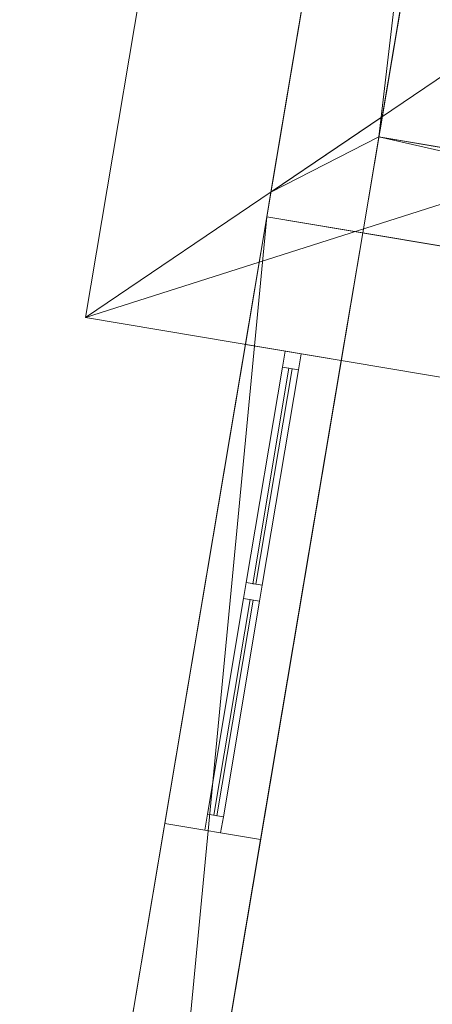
# Model space of a CAD drawing. Header units: millimetres. Extents: x -430348 to -225823, y -86243 to 5084.
# Tile 677 of 1056: x -361794 to -360520, y -8642 to -5601. Entities that reach past the tile are written whole.
import ezdxf

# ---------------------------------------------------------------- set-up
doc = ezdxf.new("R2010")
doc.units = ezdxf.units.MM
for name, color, linetype, lineweight in [('A-GLAZ-CURT', 52, 'Continuous', 9), ('A-GLAZ-CWMG', 51, 'Continuous', 9), ('A-ROOF', 132, 'Continuous', 9), ('A-WALL', 113, 'Continuous', 9)]:
    doc.layers.add(name, color=color, linetype=linetype, lineweight=lineweight)

# ---------------------------------------------------------------- blocks, each defined once
blk = doc.blocks.new('System Panel - Glazed-518841-_3D_ Copy 1')
at = {"layer": 'A-GLAZ-CURT', "transparency": 33554471}
mesh = blk.add_polyface(dxfattribs=at)
corners = [(-337.5, 5), (-337.5, 5, 625), (337.5, 5, 625), (337.5, 5)]
mesh.append_faces([[corners[k] for k in face] for face in [(2, 3, 0, 1)]])
mesh = blk.add_polyface(dxfattribs=at)
corners = [(337.5, -5), (-337.5, -5), (-337.5, 5), (337.5, 5)]
mesh.append_faces([[corners[k] for k in face] for face in [(0, 1, 2, 3)]])
mesh = blk.add_polyface(dxfattribs=at)
corners = [(-337.5, -5, 625), (337.5, -5, 625), (337.5, 5, 625), (-337.5, 5, 625)]
mesh.append_faces([[corners[k] for k in face] for face in [(3, 0, 1, 2)]])
mesh = blk.add_polyface(dxfattribs=at)
corners = [(-337.5, -5), (-337.5, -5, 625), (-337.5, 5, 625), (-337.5, 5)]
mesh.append_faces([[corners[k] for k in face] for face in [(0, 1, 2, 3)]])
mesh = blk.add_polyface(dxfattribs=at)
corners = [(337.5, -5, 625), (337.5, -5), (337.5, 5), (337.5, 5, 625)]
mesh.append_faces([[corners[k] for k in face] for face in [(0, 1, 2, 3)]])
mesh = blk.add_polyface(dxfattribs=at)
corners = [(-337.5, -5), (337.5, -5), (337.5, -5, 625), (-337.5, -5, 625)]
mesh.append_faces([[corners[k] for k in face] for face in [(2, 3, 0, 1)]])
blk = doc.blocks.new('System Panel - Glazed-518842-_3D_ Copy 1')
at = {"layer": 'A-GLAZ-CURT', "transparency": 33554471}
mesh = blk.add_polyface(dxfattribs=at)
corners = [(-337.5, 5), (-337.5, 5, 225), (337.5, 5, 225), (337.5, 5)]
mesh.append_faces([[corners[k] for k in face] for face in [(2, 3, 0, 1)]])
mesh = blk.add_polyface(dxfattribs=at)
corners = [(337.5, -5), (-337.5, -5), (-337.5, 5), (337.5, 5)]
mesh.append_faces([[corners[k] for k in face] for face in [(0, 1, 2, 3)]])
mesh = blk.add_polyface(dxfattribs=at)
corners = [(-337.5, -5, 225), (337.5, -5, 225), (337.5, 5, 225), (-337.5, 5, 225)]
mesh.append_faces([[corners[k] for k in face] for face in [(3, 0, 1, 2)]])
mesh = blk.add_polyface(dxfattribs=at)
corners = [(-337.5, -5), (-337.5, -5, 225), (-337.5, 5, 225), (-337.5, 5)]
mesh.append_faces([[corners[k] for k in face] for face in [(0, 1, 2, 3)]])
mesh = blk.add_polyface(dxfattribs=at)
corners = [(337.5, -5, 225), (337.5, -5), (337.5, 5), (337.5, 5, 225)]
mesh.append_faces([[corners[k] for k in face] for face in [(0, 1, 2, 3)]])
mesh = blk.add_polyface(dxfattribs=at)
corners = [(-337.5, -5), (337.5, -5), (337.5, -5, 225), (-337.5, -5, 225)]
mesh.append_faces([[corners[k] for k in face] for face in [(2, 3, 0, 1)]])
blk = doc.blocks.new('Rectangular Mullion - 50mm x 50mm-263205-_3D_ Copy 1')
at = {"layer": 'A-GLAZ-CWMG'}
mesh = blk.add_polyface(dxfattribs=at)
corners = [(0, 25), (-50, 25), (-50, -25), (0, -25)]
mesh.append_faces([[corners[k] for k in face] for face in [(3, 0, 1, 2)]])
mesh = blk.add_polyface(dxfattribs=at)
corners = [(-50, 25), (0, 25), (0, 25, -300), (-50, 25, -300)]
mesh.append_faces([[corners[k] for k in face] for face in [(0, 1, 2, 3)]])
mesh = blk.add_polyface(dxfattribs=at)
corners = [(-50, -25), (-50, 25), (-50, 25, -300), (-50, -25, -300)]
mesh.append_faces([[corners[k] for k in face] for face in [(3, 0, 1, 2)]])
mesh = blk.add_polyface(dxfattribs=at)
corners = [(0, 25), (0, -25), (0, -25, -300), (0, 25, -300)]
mesh.append_faces([[corners[k] for k in face] for face in [(3, 0, 1, 2)]])
mesh = blk.add_polyface(dxfattribs=at)
corners = [(0, -25), (-50, -25), (-50, -25, -300), (0, -25, -300)]
mesh.append_faces([[corners[k] for k in face] for face in [(0, 1, 2, 3)]])
blk = doc.blocks.new('Rectangular Mullion - 50mm x 50mm-408339-_3D_ Copy 1')
at = {"layer": 'A-GLAZ-CWMG'}
mesh = blk.add_polyface(dxfattribs=at)
corners = [(0, 25), (-50, 25), (-50, -25), (0, -25)]
mesh.append_faces([[corners[k] for k in face] for face in [(2, 3, 0, 1)]])
mesh = blk.add_polyface(dxfattribs=at)
corners = [(0, 25, -675), (0, -25, -675), (-50, -25, -675), (-50, 25, -675)]
mesh.append_faces([[corners[k] for k in face] for face in [(0, 1, 2, 3)]])
mesh = blk.add_polyface(dxfattribs=at)
corners = [(-50, 25), (0, 25), (0, 25, -675), (-50, 25, -675)]
mesh.append_faces([[corners[k] for k in face] for face in [(0, 1, 2, 3)]])
mesh = blk.add_polyface(dxfattribs=at)
corners = [(-50, -25), (-50, 25), (-50, 25, -675), (-50, -25, -675)]
mesh.append_faces([[corners[k] for k in face] for face in [(0, 1, 2, 3)]])
mesh = blk.add_polyface(dxfattribs=at)
corners = [(0, 25), (0, -25), (0, -25, -675), (0, 25, -675)]
mesh.append_faces([[corners[k] for k in face] for face in [(0, 1, 2, 3)]])
mesh = blk.add_polyface(dxfattribs=at)
corners = [(0, -25), (-50, -25), (-50, -25, -675), (0, -25, -675)]
mesh.append_faces([[corners[k] for k in face] for face in [(0, 1, 2, 3)]])
blk = doc.blocks.new('Rectangular Mullion - 50mm x 50mm-395670-_3D_ Copy 1')
at = {"layer": 'A-GLAZ-CWMG'}
mesh = blk.add_polyface(dxfattribs=at)
corners = [(0, 25), (-50, 25), (-50, -25), (0, -25)]
mesh.append_faces([[corners[k] for k in face] for face in [(3, 0, 1, 2)]])
mesh = blk.add_polyface(dxfattribs=at)
corners = [(-50, 25), (0, 25), (0, 25, -700), (-50, 25, -700)]
mesh.append_faces([[corners[k] for k in face] for face in [(0, 1, 2, 3)]])
mesh = blk.add_polyface(dxfattribs=at)
corners = [(-50, -25), (-50, 25), (-50, 25, -700), (-50, -25, -700)]
mesh.append_faces([[corners[k] for k in face] for face in [(0, 1, 2, 3)]])
mesh = blk.add_polyface(dxfattribs=at)
corners = [(0, 25), (0, -25), (0, -25, -700), (0, 25, -700)]
mesh.append_faces([[corners[k] for k in face] for face in [(0, 1, 2, 3)]])
mesh = blk.add_polyface(dxfattribs=at)
corners = [(0, -25), (-50, -25), (-50, -25, -700), (0, -25, -700)]
mesh.append_faces([[corners[k] for k in face] for face in [(0, 1, 2, 3)]])
blk = doc.blocks.new('Rectangular Mullion - 50mm x 50mm-408338-_3D_ Copy 1')
at = {"layer": 'A-GLAZ-CWMG'}
mesh = blk.add_polyface(dxfattribs=at)
corners = [(0, 25), (-50, 25), (-50, -25), (0, -25)]
mesh.append_faces([[corners[k] for k in face] for face in [(2, 3, 0, 1)]])
mesh = blk.add_polyface(dxfattribs=at)
corners = [(0, 25, -675), (0, -25, -675), (-50, -25, -675), (-50, 25, -675)]
mesh.append_faces([[corners[k] for k in face] for face in [(0, 1, 2, 3)]])
mesh = blk.add_polyface(dxfattribs=at)
corners = [(-50, 25), (0, 25), (0, 25, -675), (-50, 25, -675)]
mesh.append_faces([[corners[k] for k in face] for face in [(0, 1, 2, 3)]])
mesh = blk.add_polyface(dxfattribs=at)
corners = [(-50, -25), (-50, 25), (-50, 25, -675), (-50, -25, -675)]
mesh.append_faces([[corners[k] for k in face] for face in [(0, 1, 2, 3)]])
mesh = blk.add_polyface(dxfattribs=at)
corners = [(0, 25), (0, -25), (0, -25, -675), (0, 25, -675)]
mesh.append_faces([[corners[k] for k in face] for face in [(0, 1, 2, 3)]])
mesh = blk.add_polyface(dxfattribs=at)
corners = [(0, -25), (-50, -25), (-50, -25, -675), (0, -25, -675)]
mesh.append_faces([[corners[k] for k in face] for face in [(0, 1, 2, 3)]])
blk = doc.blocks.new('Rectangular Mullion - 50mm x 50mm-473823-_3D_ Copy 1')
at = {"layer": 'A-GLAZ-CWMG'}
mesh = blk.add_polyface(dxfattribs=at)
corners = [(25, 25), (-25, 25), (-25, -25), (25, -25)]
mesh.append_faces([[corners[k] for k in face] for face in [(2, 3, 0, 1)]])
mesh = blk.add_polyface(dxfattribs=at)
corners = [(-25, 25), (25, 25), (25, 25, -700), (-25, 25, -700)]
mesh.append_faces([[corners[k] for k in face] for face in [(0, 1, 2, 3)]])
mesh = blk.add_polyface(dxfattribs=at)
corners = [(-25, -25), (-25, 25), (-25, 25, -700), (-25, -25, -700)]
mesh.append_faces([[corners[k] for k in face] for face in [(0, 1, 2, 3)]])
mesh = blk.add_polyface(dxfattribs=at)
corners = [(25, 25), (25, -25), (25, -25, -700), (25, 25, -700)]
mesh.append_faces([[corners[k] for k in face] for face in [(0, 1, 2, 3)]])
mesh = blk.add_polyface(dxfattribs=at)
corners = [(25, -25), (-25, -25), (-25, -25, -700), (25, -25, -700)]
mesh.append_faces([[corners[k] for k in face] for face in [(0, 1, 2, 3)]])
blk = doc.blocks.new('Rectangular Mullion - 50mm x 50mm-471163-_3D_ Copy 1')
at = {"layer": 'A-GLAZ-CWMG'}
mesh = blk.add_polyface(dxfattribs=at)
corners = [(25, 25), (-25, 25), (-25, -25), (25, -25)]
mesh.append_faces([[corners[k] for k in face] for face in [(2, 3, 0, 1)]])
mesh = blk.add_polyface(dxfattribs=at)
corners = [(25, 25, -675), (25, -25, -675), (-25, -25, -675), (-25, 25, -675)]
mesh.append_faces([[corners[k] for k in face] for face in [(0, 1, 2, 3)]])
mesh = blk.add_polyface(dxfattribs=at)
corners = [(-25, 25), (25, 25), (25, 25, -675), (-25, 25, -675)]
mesh.append_faces([[corners[k] for k in face] for face in [(0, 1, 2, 3)]])
mesh = blk.add_polyface(dxfattribs=at)
corners = [(-25, -25), (-25, 25), (-25, 25, -675), (-25, -25, -675)]
mesh.append_faces([[corners[k] for k in face] for face in [(0, 1, 2, 3)]])
mesh = blk.add_polyface(dxfattribs=at)
corners = [(25, 25), (25, -25), (25, -25, -675), (25, 25, -675)]
mesh.append_faces([[corners[k] for k in face] for face in [(0, 1, 2, 3)]])
mesh = blk.add_polyface(dxfattribs=at)
corners = [(25, -25), (-25, -25), (-25, -25, -675), (25, -25, -675)]
mesh.append_faces([[corners[k] for k in face] for face in [(0, 1, 2, 3)]])
blk = doc.blocks.new('Rectangular Mullion - 50mm x 50mm-263207-_3D_ Copy 1')
at = {"layer": 'A-GLAZ-CWMG'}
mesh = blk.add_polyface(dxfattribs=at)
corners = [(0, 25, -300), (0, -25, -300), (-50, -25, -300), (-50, 25, -300)]
mesh.append_faces([[corners[k] for k in face] for face in [(3, 0, 1, 2)]])
mesh = blk.add_polyface(dxfattribs=at)
corners = [(-50, 25), (0, 25), (0, 25, -300), (-50, 25, -300)]
mesh.append_faces([[corners[k] for k in face] for face in [(0, 1, 2, 3)]])
mesh = blk.add_polyface(dxfattribs=at)
corners = [(-50, -25), (-50, 25), (-50, 25, -300), (-50, -25, -300)]
mesh.append_faces([[corners[k] for k in face] for face in [(3, 0, 1, 2)]])
mesh = blk.add_polyface(dxfattribs=at)
corners = [(0, 25), (0, -25), (0, -25, -300), (0, 25, -300)]
mesh.append_faces([[corners[k] for k in face] for face in [(3, 0, 1, 2)]])
mesh = blk.add_polyface(dxfattribs=at)
corners = [(0, -25), (-50, -25), (-50, -25, -300), (0, -25, -300)]
mesh.append_faces([[corners[k] for k in face] for face in [(0, 1, 2, 3)]])
blk = doc.blocks.new('Rectangular Mullion - 50mm x 50mm-395671-_3D_ Copy 1')
at = {"layer": 'A-GLAZ-CWMG'}
mesh = blk.add_polyface(dxfattribs=at)
corners = [(0, 25, -700), (0, -25, -700), (-50, -25, -700), (-50, 25, -700)]
mesh.append_faces([[corners[k] for k in face] for face in [(3, 0, 1, 2)]])
mesh = blk.add_polyface(dxfattribs=at)
corners = [(-50, 25), (0, 25), (0, 25, -700), (-50, 25, -700)]
mesh.append_faces([[corners[k] for k in face] for face in [(0, 1, 2, 3)]])
mesh = blk.add_polyface(dxfattribs=at)
corners = [(-50, -25), (-50, 25), (-50, 25, -700), (-50, -25, -700)]
mesh.append_faces([[corners[k] for k in face] for face in [(0, 1, 2, 3)]])
mesh = blk.add_polyface(dxfattribs=at)
corners = [(0, 25), (0, -25), (0, -25, -700), (0, 25, -700)]
mesh.append_faces([[corners[k] for k in face] for face in [(0, 1, 2, 3)]])
mesh = blk.add_polyface(dxfattribs=at)
corners = [(0, -25), (-50, -25), (-50, -25, -700), (0, -25, -700)]
mesh.append_faces([[corners[k] for k in face] for face in [(0, 1, 2, 3)]])
blk = doc.blocks.new('Rectangular Mullion - 50mm x 50mm-284661-_3D_ Copy 1')
at = {"layer": 'A-GLAZ-CWMG'}
mesh = blk.add_polyface(dxfattribs=at)
corners = [(25, 25, -300), (25, -25, -300), (-25, -25, -300), (-25, 25, -300)]
mesh.append_faces([[corners[k] for k in face] for face in [(0, 1, 2, 3)]])
mesh = blk.add_polyface(dxfattribs=at)
corners = [(-25, 25), (25, 25), (25, 25, -300), (-25, 25, -300)]
mesh.append_faces([[corners[k] for k in face] for face in [(0, 1, 2, 3)]])
mesh = blk.add_polyface(dxfattribs=at)
corners = [(-25, -25), (-25, 25), (-25, 25, -300), (-25, -25, -300)]
mesh.append_faces([[corners[k] for k in face] for face in [(0, 1, 2, 3)]])
mesh = blk.add_polyface(dxfattribs=at)
corners = [(25, 25), (25, -25), (25, -25, -300), (25, 25, -300)]
mesh.append_faces([[corners[k] for k in face] for face in [(0, 1, 2, 3)]])
mesh = blk.add_polyface(dxfattribs=at)
corners = [(25, -25), (-25, -25), (-25, -25, -300), (25, -25, -300)]
mesh.append_faces([[corners[k] for k in face] for face in [(0, 1, 2, 3)]])

msp = doc.modelspace()

# ---------------------------------------------------------------- block references
at = {"layer": 'A-GLAZ-CURT', "transparency": 33554471, "rotation": 260.4526997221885}
for name, p in [('System Panel - Glazed-518841-_3D_ Copy 1', (-361013.6, -7011.1, 59807.6)), ('System Panel - Glazed-518842-_3D_ Copy 1', (-361013.6, -7011.1, 60482.6)), ('System Panel - Glazed-518841-_3D_ Copy 1', (-361133.8, -7726, 59807.6)), ('System Panel - Glazed-518842-_3D_ Copy 1', (-361133.8, -7726, 60482.6))]:
    msp.add_blockref(name, p, dxfattribs=at)
at = {"layer": 'A-GLAZ-CWMG', "rotation": 80.45269972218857}
for name, p in [('Rectangular Mullion - 50mm x 50mm-263205-_3D_ Copy 1', (-360949.3, -6628.9, 60757.6)), ('Rectangular Mullion - 50mm x 50mm-395671-_3D_ Copy 1', (-360949.3, -6628.9, 60457.6))]:
    msp.add_blockref(name, p, dxfattribs=at)
at = {"layer": 'A-GLAZ-CWMG', "extrusion": (0.165862, 0.986149, 0), "rotation": 270}
for p in [(354850.3, 59757.6, -66454.8), (354850.3, 59757.6, -67179.8)]:
    msp.add_blockref('Rectangular Mullion - 50mm x 50mm-408338-_3D_ Copy 1', p, dxfattribs=at)
at = {"layer": 'A-GLAZ-CWMG', "extrusion": (-0.165862, -0.986149, 0), "rotation": 90}
for name, p in [('Rectangular Mullion - 50mm x 50mm-471163-_3D_ Copy 1', (-354850.3, 60457.6, 67129.8)), ('Rectangular Mullion - 50mm x 50mm-408339-_3D_ Copy 1', (-354850.3, 60757.6, 67129.8)), ('Rectangular Mullion - 50mm x 50mm-408339-_3D_ Copy 1', (-354850.3, 60757.6, 67854.8)), ('Rectangular Mullion - 50mm x 50mm-471163-_3D_ Copy 1', (-354850.3, 60457.6, 67854.8))]:
    msp.add_blockref(name, p, dxfattribs=at)
at = {"layer": 'A-GLAZ-CWMG', "extrusion": (0, 0, -1), "rotation": 279.5473002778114}
for name, p in [('Rectangular Mullion - 50mm x 50mm-473823-_3D_ Copy 1', (361073.7, -7368.5, -59757.6)), ('Rectangular Mullion - 50mm x 50mm-284661-_3D_ Copy 1', (361073.7, -7368.5, -60457.6)), ('Rectangular Mullion - 50mm x 50mm-395670-_3D_ Copy 1', (361198.1, -8108.2, -59757.6)), ('Rectangular Mullion - 50mm x 50mm-263207-_3D_ Copy 1', (361198.1, -8108.2, -60457.6))]:
    msp.add_blockref(name, p, dxfattribs=at)

# ---------------------------------------------------------------- meshes
at = {"layer": 'A-ROOF'}
mesh = msp.add_polyface(dxfattribs=at)
corners = [(-360412.7, 480.5, 63357.6), (-360412.7, 480.5, 63257.6), (-361590.3, -6521.1, 63257.6), (-361590.3, -6521.1, 63357.6)]
mesh.append_faces([[corners[k] for k in face] for face in [(3, 0, 1, 2)]])
mesh = msp.add_polyface(dxfattribs=at)
corners = [(-360412.7, 480.5, 63357.6), (-361590.3, -6521.1, 63357.6), (-357333, -3637.3, 65907.6)]
mesh.append_faces([[corners[k] for k in face] for face in [(1, 2, 0)]])
mesh = msp.add_polyface(dxfattribs=at)
corners = [(-361590.3, -6521.1, 63257.6), (-360412.7, 480.5, 63257.6), (-357333, -3637.3, 65807.6)]
mesh.append_faces([[corners[k] for k in face] for face in [(1, 2, 0)]])
mesh = msp.add_polyface(dxfattribs=at)
corners = [(-361590.3, -6521.1, 63357.6), (-337133.8, -10634.5, 63357.6), (-340055.7, -6543.2, 65907.6), (-342226.2, -6178.1, 65907.6), (-342319.5, -6732.4, 65503.9), (-343123.2, -6597.3, 65503.9), (-343029.9, -6043, 65907.6), (-354474.2, -4118.1, 65907.6), (-354567.4, -4672.4, 65503.9), (-355371.1, -4537.3, 65503.9), (-355277.9, -3983, 65907.6), (-357333, -3637.3, 65907.6)]
mesh.append_faces([[corners[k] for k in face] for face in [(4, 1, 2, 3)]], dxfattribs={"vtx0": -1})
mesh.append_faces([[corners[k] for k in face] for face in [(1, 4, 5, 8)]], dxfattribs={"vtx0": -1, "vtx2": -1, "vtx3": -1})
mesh.append_faces([[corners[k] for k in face] for face in [(11, 0, 9, 10)]], dxfattribs={"vtx1": -1})
mesh.append_faces([[corners[k] for k in face] for face in [(8, 9, 0, 1)]], dxfattribs={"vtx1": -1, "vtx3": -1})
mesh.append_faces([[corners[k] for k in face] for face in [(6, 7, 8, 5)]], dxfattribs={"vtx2": -1})
mesh = msp.add_polyface(dxfattribs=at)
corners = [(-337133.8, -10634.5, 63257.6), (-361590.3, -6521.1, 63257.6), (-357333, -3637.3, 65807.6), (-355277.9, -3983, 65807.6), (-355371.1, -4537.3, 65403.9), (-354567.4, -4672.4, 65403.9), (-354474.2, -4118.1, 65807.6), (-343029.9, -6043, 65807.6), (-343123.2, -6597.3, 65403.9), (-342319.5, -6732.4, 65403.9), (-342226.2, -6178.1, 65807.6), (-340055.7, -6543.2, 65807.6)]
mesh.append_faces([[corners[k] for k in face] for face in [(4, 1, 2, 3)]], dxfattribs={"vtx0": -1})
mesh.append_faces([[corners[k] for k in face] for face in [(1, 4, 5, 0)]], dxfattribs={"vtx0": -1, "vtx2": -1})
mesh.append_faces([[corners[k] for k in face] for face in [(11, 0, 9, 10)]], dxfattribs={"vtx1": -1})
mesh.append_faces([[corners[k] for k in face] for face in [(8, 9, 0, 5)]], dxfattribs={"vtx1": -1, "vtx2": -1, "vtx3": -1})
mesh.append_faces([[corners[k] for k in face] for face in [(5, 6, 7, 8)]], dxfattribs={"vtx3": -1})
mesh = msp.add_polyface(dxfattribs=at)
corners = [(-361793.8, -10745.9, 61268.1), (-361030.9, -6209.6, 61382.7), (-361030.9, -6209.6, 61282.7), (-361793.8, -10745.9, 61168.1)]
mesh.append_faces([[corners[k] for k in face] for face in [(0, 1, 2, 3)]])
mesh = msp.add_polyface(dxfattribs=at)
corners = [(-361793.8, -10745.9, 61168.1), (-361030.9, -6209.6, 61282.7), (-355459.1, -7146.7, 61282.7), (-356222.1, -11683, 61168.1)]
mesh.append_faces([[corners[k] for k in face] for face in [(0, 1, 2, 3)]])
mesh = msp.add_polyface(dxfattribs=at)
corners = [(-361030.9, -6209.6, 61382.7), (-361793.8, -10745.9, 61268.1), (-356222.1, -11683, 61268.1), (-355459.1, -7146.7, 61382.7)]
mesh.append_faces([[corners[k] for k in face] for face in [(3, 0, 1, 2)]])
mesh = msp.add_polyface(dxfattribs=at)
corners = [(-361030.9, -6209.6, 61382.7), (-355459.1, -7146.7, 61382.7), (-355459.1, -7146.7, 61282.7), (-361030.9, -6209.6, 61282.7)]
mesh.append_faces([[corners[k] for k in face] for face in [(0, 1, 2, 3)]])
mesh = msp.add_polyface(dxfattribs=at)
corners = [(-361590.3, -6521.1, 63357.6), (-361590.3, -6521.1, 63257.6), (-337133.8, -10634.5, 63257.6), (-337133.8, -10634.5, 63357.6)]
mesh.append_faces([[corners[k] for k in face] for face in [(0, 1, 2, 3)]])
at = {"layer": 'A-WALL'}
mesh = msp.add_polyface(dxfattribs=at)
corners = [(-359985.9, 3.1, 58457.6), (-361030.9, -6209.6, 58457.6), (-361030.9, -6209.6, 61282.7), (-361030.9, -6209.6, 63544.9), (-361018.1, -6133.5, 63600.4), (-359998.7, -72.9, 63600.4), (-359985.9, 3.1, 63544.9), (-360491.8, -3004.6, 59539.2), (-360491.8, -3004.6, 60271.8), (-360583, -3547, 60271.8), (-360583, -3547, 59539.2)]
mesh.append_faces([[corners[k] for k in face] for face in [(0, 7, 8), (7, 0, 1, 10), (2, 9, 10, 1)]], dxfattribs={"vtx0": -1, "vtx2": -1})
mesh.append_faces([[corners[k] for k in face] for face in [(8, 5, 6, 0)]], dxfattribs={"vtx0": -1, "vtx3": -1})
mesh.append_faces([[corners[k] for k in face] for face in [(4, 5, 8, 9)]], dxfattribs={"vtx1": -1, "vtx3": -1})
mesh.append_faces([[corners[k] for k in face] for face in [(2, 3, 4, 9)]], dxfattribs={"vtx2": -1, "vtx3": -1})
mesh = msp.add_polyface(dxfattribs=at)
corners = [(-359690.1, -46.6, 58457.6), (-359739.8, -342.5, 58457.6), (-360685.3, -5963.5, 58457.6), (-360735, -6259.4, 58457.6), (-361030.9, -6209.6, 58457.6), (-359985.9, 3.1, 58457.6)]
mesh.append_faces([[corners[k] for k in face] for face in [(4, 5, 2, 3)]], dxfattribs={"vtx1": -1})
mesh.append_faces([[corners[k] for k in face] for face in [(5, 0, 1, 2)]], dxfattribs={"vtx3": -1})
mesh = msp.add_polyface(dxfattribs=at)
corners = [(-360735, -6259.4, 58457.6), (-360685.3, -5963.5, 58457.6), (-359739.8, -342.5, 58457.6), (-359690.1, -46.6, 58457.6), (-359690.1, -46.6, 63544.9), (-359739.8, -342.5, 63760.4), (-359750.4, -405, 63806), (-360674.7, -5900.9, 63806), (-360685.3, -5963.5, 63760.4), (-360735, -6259.4, 63544.9), (-360735, -6259.4, 61282.7), (-360196, -3054.4, 60271.8), (-360196, -3054.4, 59539.2), (-360287.2, -3596.8, 59539.2), (-360287.2, -3596.8, 60271.8)]
mesh.append_faces([[corners[k] for k in face] for face in [(4, 2, 3)]], dxfattribs={"vtx0": -1})
mesh.append_faces([[corners[k] for k in face] for face in [(14, 1, 13)]], dxfattribs={"vtx0": -1, "vtx1": -1})
mesh.append_faces([[corners[k] for k in face] for face in [(7, 10, 14, 11)]], dxfattribs={"vtx0": -1, "vtx1": -1, "vtx3": -1})
mesh.append_faces([[corners[k] for k in face] for face in [(6, 7, 11, 5), (4, 5, 11)]], dxfattribs={"vtx1": -1, "vtx2": -1})
mesh.append_faces([[corners[k] for k in face] for face in [(11, 12, 2, 4)]], dxfattribs={"vtx1": -1, "vtx2": -1, "vtx3": -1})
mesh.append_faces([[corners[k] for k in face] for face in [(12, 13, 1, 2)]], dxfattribs={"vtx1": -1, "vtx3": -1})
mesh.append_faces([[corners[k] for k in face] for face in [(8, 9, 10, 7)]], dxfattribs={"vtx2": -1})
mesh.append_faces([[corners[k] for k in face] for face in [(10, 0, 1, 14)]], dxfattribs={"vtx2": -1, "vtx3": -1})
mesh = msp.add_polyface(dxfattribs=at)
corners = [(-360674.7, -5900.9, 63806), (-359750.4, -405, 63806), (-359998.7, -72.9, 63600.4), (-361018.1, -6133.5, 63600.4)]
mesh.append_faces([[corners[k] for k in face] for face in [(2, 3, 0, 1)]])
mesh = msp.add_polyface(dxfattribs=at)
corners = [(-361030.9, -6209.6, 63544.9), (-360735, -6259.4, 63544.9), (-360685.3, -5963.5, 63760.4), (-360674.7, -5900.9, 63806), (-361018.1, -6133.5, 63600.4)]
mesh.append_faces([[corners[k] for k in face] for face in [(2, 3, 4)]], dxfattribs={"vtx2": -1})
mesh.append_faces([[corners[k] for k in face] for face in [(4, 0, 1, 2)]], dxfattribs={"vtx3": -1})
mesh = msp.add_polyface(dxfattribs=at)
corners = [(-337856.4, -10107.3, 58457.6), (-337918.4, -10096.9, 58457.6), (-341603.7, -9477.1, 58457.6), (-341899.6, -9427.3, 58457.6), (-350281.8, -8017.5, 58457.6), (-350577.7, -7967.7, 58457.6), (-353486.8, -7478.4, 58457.6), (-353782.7, -7428.7, 58457.6), (-355557.7, -7130.1, 58457.6), (-355853.6, -7080.4, 58457.6), (-360735, -6259.4, 58457.6), (-360685.3, -5963.5, 58457.6), (-350133.5, -7738.2, 58457.6), (-349837.6, -7788, 58457.6), (-348703.5, -7978.7, 58457.6), (-348407.7, -8028.5, 58457.6), (-337806.6, -9811.5, 58457.6)]
mesh.append_faces([[corners[k] for k in face] for face in [(11, 8, 9, 10)]], dxfattribs={"vtx0": -1})
mesh.append_faces([[corners[k] for k in face] for face in [(5, 12, 4)]], dxfattribs={"vtx0": -1, "vtx1": -1})
mesh.append_faces([[corners[k] for k in face] for face in [(12, 7, 8, 11), (16, 2, 3, 15), (4, 14, 15, 3)]], dxfattribs={"vtx0": -1, "vtx2": -1})
mesh.append_faces([[corners[k] for k in face] for face in [(12, 5, 6, 7)]], dxfattribs={"vtx0": -1, "vtx3": -1})
mesh.append_faces([[corners[k] for k in face] for face in [(13, 14, 4, 12)]], dxfattribs={"vtx1": -1, "vtx2": -1})
mesh.append_faces([[corners[k] for k in face] for face in [(16, 0, 1, 2)]], dxfattribs={"vtx3": -1})
mesh = msp.add_polyface(dxfattribs=at)
corners = [(-360735, -6259.4, 63544.9), (-337856.4, -10107.3, 63544.9), (-337806.6, -9811.5, 63760.4), (-360685.3, -5963.5, 63760.4)]
mesh.append_faces([[corners[k] for k in face] for face in [(2, 3, 0, 1)]])
mesh = msp.add_polyface(dxfattribs=at)
corners = [(-360685.3, -5963.5, 58457.6), (-360735, -6259.4, 58457.6), (-360735, -6259.4, 63544.9), (-360685.3, -5963.5, 63760.4)]
mesh.append_faces([[corners[k] for k in face] for face in [(0, 1, 2, 3)]])
mesh = msp.add_polyface(dxfattribs=at)
corners = [(-337806.6, -9811.5, 58457.6), (-348407.7, -8028.5, 58457.6), (-348703.5, -7978.7, 58457.6), (-349837.6, -7788, 58457.6), (-350133.5, -7738.2, 58457.6), (-360685.3, -5963.5, 58457.6), (-360685.3, -5963.5, 63760.4), (-337806.6, -9811.5, 63760.4), (-357973.3, -6419.6, 63257.6), (-357973.3, -6419.6, 62107.6), (-356790, -6618.7, 62107.6), (-356790, -6618.7, 63257.6), (-354078.1, -7074.8, 63257.6), (-354078.1, -7074.8, 62107.6), (-352648.1, -7315.3, 62107.6), (-352648.1, -7315.3, 63257.6), (-351070.3, -7580.7, 63257.6), (-351070.3, -7580.7, 62107.6), (-350232.1, -7721.6, 62107.6), (-350232.1, -7721.6, 63257.6), (-349541.8, -7837.7, 63257.6), (-349541.8, -7837.7, 62107.6), (-349098, -7912.4, 62107.6), (-349098, -7912.4, 63257.6), (-347569.5, -8169.5, 62107.6), (-347569.5, -8169.5, 63257.6), (-348407.7, -8028.5, 63257.6), (-348407.7, -8028.5, 62107.6), (-344463.1, -8691.9, 62107.6), (-344463.1, -8691.9, 63257.6), (-345745.1, -8476.3, 63257.6), (-345745.1, -8476.3, 62107.6), (-340469.2, -9363.7, 62107.6), (-340469.2, -9363.7, 63257.6), (-341899.1, -9123.2, 63257.6), (-341899.1, -9123.2, 62107.6), (-338053.1, -9770, 62107.6), (-338053.1, -9770, 63257.6), (-338842.1, -9637.4, 63257.6), (-338842.1, -9637.4, 62107.6), (-345794.4, -8468, 59607.6), (-345794.4, -8468, 60757.6), (-346632.6, -8327, 60757.6), (-346632.6, -8327, 59607.6), (-343723.5, -8816.3, 59957.6), (-343723.5, -8816.3, 60757.6), (-344413.8, -8700.2, 60757.6), (-344413.8, -8700.2, 59957.6), (-341849.8, -9131.5, 59507.6), (-341849.8, -9131.5, 60757.6), (-342589.4, -9007.1, 60757.6), (-342589.4, -9007.1, 59507.6), (-353732.9, -7132.8, 59846.6), (-353732.9, -7132.8, 60767.4), (-354373.9, -7025, 60767.4), (-354373.9, -7025, 59846.6), (-348703.5, -7978.7, 58607.6), (-348703.5, -7978.7, 60907.6), (-349837.6, -7788, 60907.6), (-349837.6, -7788, 58607.6), (-347234.2, -8225.9, 58707.6), (-347234.2, -8225.9, 60757.6), (-348072.4, -8084.9, 60757.6), (-348072.4, -8084.9, 58707.6), (-360438.7, -6005, 63257.6), (-360438.7, -6005, 62107.6), (-359600.5, -6146, 62107.6), (-359600.5, -6146, 63257.6)]
mesh.append_faces([[corners[k] for k in face] for face in [(41, 47, 40), (36, 0, 39), (35, 29, 34), (57, 62, 56), (4, 59, 3)]], dxfattribs={"vtx0": -1, "vtx1": -1})
mesh.append_faces([[corners[k] for k in face] for face in [(7, 26, 23, 6), (21, 58, 18, 20), (9, 5, 66, 8)]], dxfattribs={"vtx0": -1, "vtx1": -1, "vtx2": -1})
mesh.append_faces([[corners[k] for k in face] for face in [(39, 0, 48, 32), (42, 61, 24, 31), (57, 22, 27, 62)]], dxfattribs={"vtx0": -1, "vtx1": -1, "vtx2": -1, "vtx3": -1})
mesh.append_faces([[corners[k] for k in face] for face in [(41, 31, 46, 47), (35, 45, 28, 29), (55, 5, 9, 10)]], dxfattribs={"vtx0": -1, "vtx1": -1, "vtx3": -1})
mesh.append_faces([[corners[k] for k in face] for face in [(32, 48, 49), (1, 63, 60, 0), (61, 42, 43, 60), (28, 45, 46, 31), (39, 32, 33, 38), (31, 24, 25, 30), (62, 27, 24, 61), (27, 22, 23, 26), (22, 57, 58, 21), (56, 1, 2), (8, 66, 67), (6, 64, 65, 5), (5, 65, 66)]], dxfattribs={"vtx0": -1, "vtx2": -1})
mesh.append_faces([[corners[k] for k in face] for face in [(35, 49, 50, 45), (60, 43, 40, 51), (56, 62, 63, 1), (7, 37, 38, 33), (7, 33, 34, 29), (17, 52, 53, 14), (6, 23, 20, 19), (6, 19, 16, 15), (10, 12, 13, 54)]], dxfattribs={"vtx0": -1, "vtx2": -1, "vtx3": -1})
mesh.append_faces([[corners[k] for k in face] for face in [(41, 42, 31), (29, 30, 7), (35, 32, 49), (54, 55, 10), (18, 19, 20), (15, 12, 6), (10, 11, 12)]], dxfattribs={"vtx1": -1, "vtx2": -1})
mesh.append_faces([[corners[k] for k in face] for face in [(51, 48, 0, 60), (47, 44, 51, 40), (25, 26, 7, 30), (58, 59, 4, 52), (17, 18, 58, 52), (11, 8, 6, 12), (67, 64, 6, 8)]], dxfattribs={"vtx1": -1, "vtx2": -1, "vtx3": -1})
mesh.append_faces([[corners[k] for k in face] for face in [(50, 51, 44, 45), (36, 37, 7, 0), (59, 56, 2, 3), (4, 5, 55, 52), (53, 54, 13, 14), (16, 17, 14, 15)]], dxfattribs={"vtx1": -1, "vtx3": -1})
mesh = msp.add_polyface(dxfattribs=at)
corners = [(-361030.9, -6209.6, 58457.6), (-361777.2, -10647.3, 58457.6), (-361777.2, -10647.3, 61170.6), (-361030.9, -6209.6, 61282.7), (-361097.2, -6604.1, 59757.6), (-361097.2, -6604.1, 60757.6), (-361346, -8083.3, 60757.6), (-361346, -8083.3, 59757.6)]
mesh.append_faces([[corners[k] for k in face] for face in [(4, 0, 7)]], dxfattribs={"vtx0": -1, "vtx1": -1})
mesh.append_faces([[corners[k] for k in face] for face in [(3, 5, 6, 2), (2, 6, 7)]], dxfattribs={"vtx0": -1, "vtx2": -1})
mesh.append_faces([[corners[k] for k in face] for face in [(1, 2, 7, 0)]], dxfattribs={"vtx1": -1, "vtx2": -1})
mesh.append_faces([[corners[k] for k in face] for face in [(3, 0, 4, 5)]], dxfattribs={"vtx1": -1, "vtx3": -1})
mesh = msp.add_polyface(dxfattribs=at)
corners = [(-361777.2, -10647.3, 58457.6), (-361030.9, -6209.6, 58457.6), (-360735, -6259.4, 58457.6), (-361431.6, -10401.2, 58457.6), (-361481.4, -10697, 58457.6)]
mesh.append_faces([[corners[k] for k in face] for face in [(3, 0, 1, 2)]], dxfattribs={"vtx0": -1})
mesh.append_faces([[corners[k] for k in face] for face in [(3, 4, 0)]], dxfattribs={"vtx2": -1})
mesh = msp.add_polyface(dxfattribs=at)
corners = [(-361030.9, -6209.6, 61282.7), (-361777.2, -10647.3, 61170.6), (-361481.4, -10697, 61170.6), (-361431.6, -10401.2, 61178.1), (-360735, -6259.4, 61282.7)]
mesh.append_faces([[corners[k] for k in face] for face in [(3, 0, 1, 2)]], dxfattribs={"vtx0": -1})
mesh.append_faces([[corners[k] for k in face] for face in [(3, 4, 0)]], dxfattribs={"vtx2": -1})
mesh = msp.add_polyface(dxfattribs=at)
corners = [(-360735, -6259.4, 63544.9), (-361030.9, -6209.6, 63544.9), (-361030.9, -6209.6, 61282.7), (-361030.9, -6209.6, 58457.6), (-360735, -6259.4, 58457.6), (-360735, -6259.4, 61282.7)]
mesh.append_faces([[corners[k] for k in face] for face in [(1, 2, 5, 0)]], dxfattribs={"vtx1": -1})
mesh.append_faces([[corners[k] for k in face] for face in [(2, 3, 4, 5)]], dxfattribs={"vtx3": -1})
mesh = msp.add_polyface(dxfattribs=at)
corners = [(-361030.9, -6209.6, 58457.6), (-361030.9, -6209.6, 61282.7), (-360735, -6259.4, 61282.7), (-360735, -6259.4, 58457.6)]
mesh.append_faces([[corners[k] for k in face] for face in [(3, 0, 1, 2)]])
mesh = msp.add_polyface(dxfattribs=at)
corners = [(-361481.4, -10697, 58457.6), (-361431.6, -10401.2, 58457.6), (-360735, -6259.4, 58457.6), (-360735, -6259.4, 61282.7), (-361431.6, -10401.2, 61178.1), (-361481.4, -10697, 61170.6), (-360801.4, -6653.8, 60757.6), (-360801.4, -6653.8, 59757.6), (-361050.2, -8133, 59757.6), (-361050.2, -8133, 60757.6)]
mesh.append_faces([[corners[k] for k in face] for face in [(4, 1, 8, 9)]], dxfattribs={"vtx0": -1, "vtx1": -1, "vtx3": -1})
mesh.append_faces([[corners[k] for k in face] for face in [(8, 1, 2, 7), (7, 2, 3, 6)]], dxfattribs={"vtx0": -1, "vtx2": -1})
mesh.append_faces([[corners[k] for k in face] for face in [(9, 6, 3, 4)]], dxfattribs={"vtx1": -1, "vtx3": -1})
mesh.append_faces([[corners[k] for k in face] for face in [(5, 0, 1, 4)]], dxfattribs={"vtx2": -1})
mesh = msp.add_polyface(dxfattribs=at)
corners = [(-360735, -6259.4, 58457.6), (-355853.6, -7080.4, 58457.6), (-355557.7, -7130.1, 58457.6), (-353782.7, -7428.7, 58457.6), (-353486.8, -7478.4, 58457.6), (-350577.7, -7967.7, 58457.6), (-350281.8, -8017.5, 58457.6), (-341899.6, -9427.3, 58457.6), (-341603.7, -9477.1, 58457.6), (-337918.4, -10096.9, 58457.6), (-337856.4, -10107.3, 58457.6), (-337856.4, -10107.3, 63544.9), (-360735, -6259.4, 63544.9), (-358023.1, -6715.5, 62107.6), (-358023.1, -6715.5, 63257.6), (-356839.7, -6914.5, 63257.6), (-356839.7, -6914.5, 62107.6), (-354127.8, -7370.6, 62107.6), (-354127.8, -7370.6, 63257.6), (-352697.9, -7611.1, 63257.6), (-352697.9, -7611.1, 62107.6), (-351120.1, -7876.5, 62107.6), (-351120.1, -7876.5, 63257.6), (-350281.8, -8017.5, 63257.6), (-350281.8, -8017.5, 62107.6), (-349591.5, -8133.6, 62107.6), (-349591.5, -8133.6, 63257.6), (-349147.8, -8208.2, 63257.6), (-349147.8, -8208.2, 62107.6), (-347619.2, -8465.3, 63257.6), (-347619.2, -8465.3, 62107.6), (-348457.5, -8324.3, 62107.6), (-348457.5, -8324.3, 63257.6), (-344512.9, -8987.8, 63257.6), (-344512.9, -8987.8, 62107.6), (-345794.9, -8772.2, 62107.6), (-345794.9, -8772.2, 63257.6), (-340519, -9659.5, 63257.6), (-340519, -9659.5, 62107.6), (-341948.9, -9419, 62107.6), (-341948.9, -9419, 63257.6), (-338102.9, -10065.9, 63257.6), (-338102.9, -10065.9, 62107.6), (-338891.8, -9933.2, 62107.6), (-338891.8, -9933.2, 63257.6), (-345844.2, -8763.9, 60757.6), (-345844.2, -8763.9, 59607.6), (-346682.4, -8622.9, 59607.6), (-346682.4, -8622.9, 60757.6), (-343773.3, -9112.2, 60757.6), (-343773.3, -9112.2, 59957.6), (-344463.6, -8996.1, 59957.6), (-344463.6, -8996.1, 60757.6), (-353782.7, -7428.7, 60767.4), (-353782.7, -7428.7, 59846.6), (-354423.7, -7320.9, 59846.6), (-354423.7, -7320.9, 60767.4), (-348753.3, -8274.6, 60907.6), (-348753.3, -8274.6, 58607.6), (-349887.4, -8083.8, 58607.6), (-349887.4, -8083.8, 60907.6), (-341899.6, -9427.3, 60757.6), (-341899.6, -9427.3, 59507.6), (-342639.2, -9302.9, 59507.6), (-342639.2, -9302.9, 60757.6), (-347283.9, -8521.7, 60757.6), (-347283.9, -8521.7, 58707.6), (-348122.2, -8380.7, 58707.6), (-348122.2, -8380.7, 60757.6), (-360488.5, -6300.8, 62107.6), (-360488.5, -6300.8, 63257.6), (-359650.3, -6441.8, 63257.6), (-359650.3, -6441.8, 62107.6)]
mesh.append_faces([[corners[k] for k in face] for face in [(5, 54, 4), (69, 0, 72), (16, 18, 15), (67, 58, 66), (33, 11, 36)]], dxfattribs={"vtx0": -1, "vtx1": -1})
mesh.append_faces([[corners[k] for k in face] for face in [(25, 24, 60, 28), (21, 20, 53), (46, 7, 51, 45), (65, 48, 30, 68), (30, 48, 35, 29), (39, 34, 49)]], dxfattribs={"vtx0": -1, "vtx1": -1, "vtx2": -1})
mesh.append_faces([[corners[k] for k in face] for face in [(62, 9, 43, 38)]], dxfattribs={"vtx0": -1, "vtx1": -1, "vtx2": -1, "vtx3": -1})
mesh.append_faces([[corners[k] for k in face] for face in [(16, 56, 17, 18), (7, 63, 50, 51), (39, 49, 64, 61)]], dxfattribs={"vtx0": -1, "vtx1": -1, "vtx3": -1})
mesh.append_faces([[corners[k] for k in face] for face in [(17, 56, 53, 20), (59, 5, 6, 58), (24, 25, 26, 23), (68, 57, 58, 67), (72, 13, 14, 71), (20, 21, 22, 19), (12, 22, 23), (64, 49, 50, 63), (38, 61, 62), (11, 41, 42), (9, 42, 43)]], dxfattribs={"vtx0": -1, "vtx2": -1})
mesh.append_faces([[corners[k] for k in face] for face in [(1, 55, 56, 16), (21, 53, 54, 60), (58, 6, 7, 66), (5, 59, 60, 54), (28, 60, 57, 31), (12, 70, 71, 14), (12, 14, 15, 18), (12, 18, 19, 22), (35, 48, 45, 52), (68, 30, 31, 57), (11, 32, 29, 36)]], dxfattribs={"vtx0": -1, "vtx2": -1, "vtx3": -1})
mesh.append_faces([[corners[k] for k in face] for face in [(55, 1, 2, 3), (62, 7, 8, 9), (42, 9, 10, 11)]], dxfattribs={"vtx0": -1, "vtx3": -1})
mesh.append_faces([[corners[k] for k in face] for face in [(24, 21, 60), (16, 13, 1), (51, 52, 45), (62, 63, 7), (35, 36, 29), (38, 39, 61)]], dxfattribs={"vtx1": -1, "vtx2": -1})
mesh.append_faces([[corners[k] for k in face] for face in [(0, 1, 13, 72), (26, 27, 12, 23), (11, 12, 27, 32), (46, 47, 66, 7), (40, 37, 11, 33), (44, 41, 11, 37)]], dxfattribs={"vtx1": -1, "vtx2": -1, "vtx3": -1})
mesh.append_faces([[corners[k] for k in face] for face in [(54, 55, 3, 4), (27, 28, 31, 32), (69, 70, 12, 0), (65, 66, 47, 48), (52, 49, 34, 35), (39, 40, 33, 34), (37, 38, 43, 44)]], dxfattribs={"vtx1": -1, "vtx3": -1})
mesh = msp.add_polyface(dxfattribs=at)
corners = [(-361097.2, -6604.1, 60757.6), (-360801.4, -6653.8, 60757.6), (-361050.2, -8133, 60757.6), (-361346, -8083.3, 60757.6)]
mesh.append_faces([[corners[k] for k in face] for face in [(1, 2, 3, 0)]])
mesh = msp.add_polyface(dxfattribs=at)
corners = [(-360801.4, -6653.8, 59757.6), (-361097.2, -6604.1, 59757.6), (-361346, -8083.3, 59757.6), (-361050.2, -8133, 59757.6)]
mesh.append_faces([[corners[k] for k in face] for face in [(3, 0, 1, 2)]])
mesh = msp.add_polyface(dxfattribs=at)
corners = [(-361097.2, -6604.1, 59757.6), (-360801.4, -6653.8, 59757.6), (-360801.4, -6653.8, 60757.6), (-361097.2, -6604.1, 60757.6)]
mesh.append_faces([[corners[k] for k in face] for face in [(1, 2, 3, 0)]])
mesh = msp.add_polyface(dxfattribs=at)
corners = [(-361346, -8083.3, 60757.6), (-361050.2, -8133, 60757.6), (-361050.2, -8133, 59757.6), (-361346, -8083.3, 59757.6)]
mesh.append_faces([[corners[k] for k in face] for face in [(1, 2, 3, 0)]])

doc.saveas('drawing.dxf')
